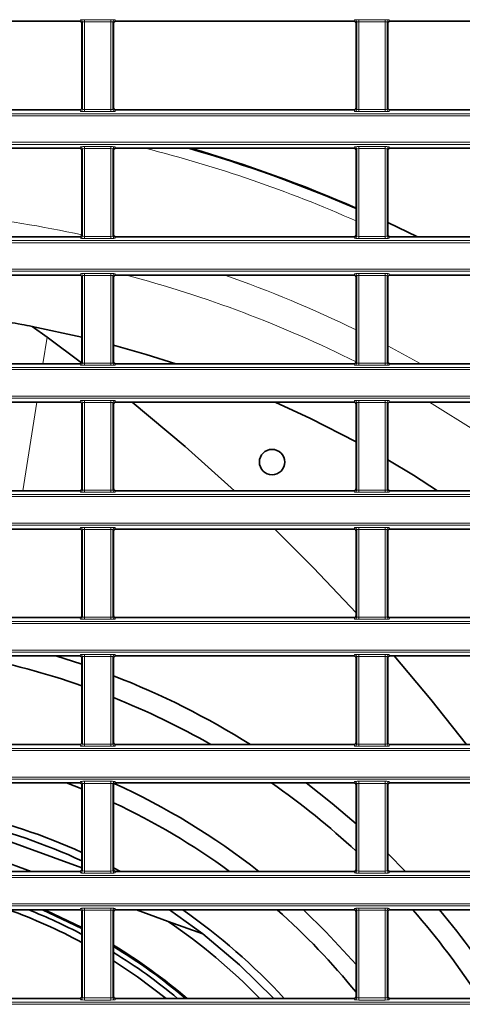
# Model space of a CAD drawing. Header units: millimetres. Extents: x 0 to 1118, y 0 to 864.
# Tile 321 of 339: x 1022 to 1033, y 486 to 510. Entities that reach past the tile are written whole.
import ezdxf

# ---------------------------------------------------------------- set-up
doc = ezdxf.new("R2010")
doc.units = ezdxf.units.MM

msp = doc.modelspace()

# ---------------------------------------------------------------- linework, layer by layer
at = {"color": 7, "linetype": 'Continuous', "lineweight": 35}
for p, q in [((1017.8293, 510.2793), (1023.258, 510.2793)), ((1024.1376, 510.2793), (1030.008, 510.2793)), ((1030.8876, 510.2793), (1036.758, 510.2793)), ((1023.3079, 510.2293), (1023.3079, 508.1486)), ((1024.0876, 508.1486), (1024.0876, 510.2293)), ((1030.0579, 510.2293), (1030.0579, 508.1486)), ((1030.8376, 508.1486), (1030.8376, 510.2293)), ((1017.3876, 508.0986), (1023.258, 508.0986)), ((1024.1376, 508.0986), (1030.008, 508.0986)), ((1030.8876, 508.0986), (1036.758, 508.0986)), ((1017.3876, 507.1543), (1023.258, 507.1543)), ((1023.3079, 507.1043), (1023.3079, 505.0236)), ((1024.0876, 505.0236), (1024.0876, 507.1043)), ((1024.1376, 507.1543), (1030.008, 507.1543)), ((1030.0579, 507.1043), (1030.0579, 505.0236)), ((1030.8376, 505.0236), (1030.8376, 507.1043)), ((1030.8876, 507.1543), (1036.758, 507.1543)), ((1031.5696, 504.9736), (1030.8376, 505.3285)), ((1017.3876, 504.9736), (1023.258, 504.9736)), ((1024.1376, 504.9736), (1030.008, 504.9736)), ((1030.8876, 504.9736), (1036.758, 504.9736)), ((1017.3876, 504.0293), (1023.258, 504.0293)), ((1023.3079, 503.9793), (1023.3079, 501.8986)), ((1024.0876, 501.8986), (1024.0876, 503.9793)), ((1024.1376, 504.0293), (1030.008, 504.0293)), ((1030.0579, 503.9793), (1030.0579, 501.8986)), ((1030.8376, 501.8986), (1030.8376, 503.9793)), ((1030.8876, 504.0293), (1036.758, 504.0293)), ((1022.0819, 502.7679), (1022.4505, 502.5036)), ((1023.3079, 502.5058), (1022.0819, 502.7679)), ((1023.3014, 501.8739), (1022.4505, 502.5036)), ((1017.3876, 501.8486), (1023.258, 501.8486)), ((1024.1376, 501.8486), (1030.008, 501.8486)), ((1030.8876, 501.8486), (1036.758, 501.8486)), ((1017.3876, 500.9043), (1023.258, 500.9043)), ((1023.3079, 500.8543), (1023.3079, 498.7736)), ((1024.0876, 498.7736), (1024.0876, 500.8543)), ((1024.1376, 500.9043), (1030.008, 500.9043)), ((1030.0579, 500.8543), (1030.0579, 498.7736)), ((1030.8376, 498.7736), (1030.8376, 500.8543)), ((1030.8876, 500.9043), (1036.758, 500.9043)), ((1017.3876, 498.7236), (1023.258, 498.7236)), ((1024.1376, 498.7236), (1030.008, 498.7236)), ((1030.8876, 498.7236), (1036.758, 498.7236)), ((1017.3876, 497.7793), (1023.258, 497.7793)), ((1023.3079, 497.7293), (1023.3079, 495.6486)), ((1024.0876, 495.6486), (1024.0876, 497.7293)), ((1024.1376, 497.7793), (1030.008, 497.7793)), ((1030.0579, 497.7293), (1030.0579, 495.6486)), ((1030.8376, 495.6486), (1030.8376, 497.7293)), ((1030.8876, 497.7793), (1036.758, 497.7793)), ((1017.3876, 495.5986), (1023.258, 495.5986)), ((1024.1376, 495.5986), (1030.008, 495.5986)), ((1030.8876, 495.5986), (1036.758, 495.5986)), ((1017.3876, 494.6543), (1023.258, 494.6543)), ((1023.3079, 494.4493), (1022.6701, 494.6543)), ((1023.3079, 494.6043), (1023.3079, 492.5236)), ((1024.0876, 492.5236), (1024.0876, 494.6043)), ((1024.1376, 494.6543), (1030.008, 494.6543)), ((1030.0579, 494.6043), (1030.0579, 492.5236)), ((1030.8376, 492.5236), (1030.8376, 494.6043)), ((1030.8876, 494.6543), (1036.758, 494.6543)), ((1017.3876, 492.4736), (1023.258, 492.4736)), ((1024.1376, 492.4736), (1030.008, 492.4736)), ((1030.8876, 492.4736), (1036.758, 492.4736)), ((1017.3876, 491.5293), (1023.258, 491.5293)), ((1022.9332, 491.5293), (1023.3079, 491.382)), ((1023.3079, 491.4793), (1023.3079, 489.3986)), ((1024.0876, 489.3986), (1024.0876, 491.4793)), ((1024.1376, 491.5293), (1030.008, 491.5293)), ((1030.0579, 491.4793), (1030.0579, 489.3986)), ((1030.8376, 489.3986), (1030.8376, 491.4793)), ((1030.8876, 491.5293), (1036.758, 491.5293)), ((1018.3966, 490.6813), (1022.0582, 489.3486)), ((1019.7683, 490.7226), (1023.3079, 489.4343)), ((1019.3315, 490.341), (1022.0582, 489.3486)), ((1031.2719, 489.3486), (1030.8376, 489.7919)), ((1024.2576, 489.3486), (1024.0876, 489.4386)), ((1017.3876, 489.3486), (1023.258, 489.3486)), ((1024.1376, 489.3486), (1030.008, 489.3486)), ((1030.8876, 489.3486), (1036.758, 489.3486)), ((1017.3876, 488.4043), (1023.258, 488.4043)), ((1022.7575, 488.2413), (1022.7573, 488.241)), ((1023.3079, 488.3543), (1023.3079, 486.2736)), ((1024.0876, 486.2736), (1024.0876, 488.3543)), ((1024.1376, 488.4043), (1030.008, 488.4043)), ((1024.6526, 488.4043), (1025.4347, 488.1196)), ((1026.2816, 487.8114), (1025.4606, 488.4043)), ((1030.0579, 488.3543), (1030.0579, 486.2736)), ((1030.8376, 486.2736), (1030.8376, 488.3543)), ((1030.8876, 488.4043), (1036.758, 488.4043)), ((1025.4347, 488.1196), (1026.2816, 487.8114)), ((1017.3876, 486.2236), (1023.258, 486.2236)), ((1024.1376, 486.2236), (1030.008, 486.2236)), ((1030.8876, 486.2236), (1036.758, 486.2236))]:
    msp.add_line(p, q, dxfattribs=at)
at = {"color": 7, "linetype": 'Continuous', "lineweight": 18}
for p, q in [((1023.258, 510.2793), (1023.2719, 510.3142)), ((1023.3219, 510.2642), (1023.3079, 510.2293)), ((1023.3219, 508.1136), (1023.3219, 510.2642)), ((1023.3719, 510.3185), (1024.0237, 510.3185)), ((1023.3719, 510.3185), (1023.3719, 510.2685)), ((1024.0237, 510.2685), (1023.3719, 510.2685)), ((1023.3719, 510.2685), (1023.3719, 508.1093)), ((1024.0237, 510.3185), (1024.0237, 510.2685)), ((1024.0237, 508.1093), (1024.0237, 510.2685)), ((1024.0736, 510.2642), (1024.0736, 508.1136)), ((1024.0876, 510.2293), (1024.0736, 510.2642)), ((1024.1236, 510.3142), (1024.1376, 510.2793)), ((1030.008, 510.2793), (1030.0219, 510.3142)), ((1030.0719, 510.2642), (1030.0579, 510.2293)), ((1030.0719, 508.1136), (1030.0719, 510.2642)), ((1030.1219, 510.3185), (1030.7737, 510.3185)), ((1030.1219, 510.3185), (1030.1219, 510.2685)), ((1030.7737, 510.2685), (1030.1219, 510.2685)), ((1030.1219, 510.2685), (1030.1219, 508.1093)), ((1030.7737, 510.3185), (1030.7737, 510.2685)), ((1030.7737, 508.1093), (1030.7737, 510.2685)), ((1030.8236, 510.2642), (1030.8236, 508.1136)), ((1030.8376, 510.2293), (1030.8236, 510.2642)), ((1030.8736, 510.3142), (1030.8876, 510.2793)), ((1023.2719, 508.0637), (1023.258, 508.0986)), ((1023.3079, 508.1486), (1023.3219, 508.1136)), ((1023.3719, 508.1093), (1024.0237, 508.1093)), ((1023.3719, 508.1093), (1023.3719, 508.0594)), ((1024.0237, 508.1093), (1024.0237, 508.0594)), ((1024.0736, 508.1136), (1024.0876, 508.1486)), ((1024.1376, 508.0986), (1024.1236, 508.0637)), ((1030.0219, 508.0637), (1030.008, 508.0986)), ((1030.0579, 508.1486), (1030.0719, 508.1136)), ((1030.1219, 508.1093), (1030.7737, 508.1093)), ((1030.1219, 508.1093), (1030.1219, 508.0594)), ((1030.7737, 508.1093), (1030.7737, 508.0594)), ((1030.8236, 508.1136), (1030.8376, 508.1486)), ((1030.8876, 508.0986), (1030.8736, 508.0637)), ((946.9427, 508.0035), (1086.9529, 508.0035)), ((1086.9529, 507.9536), (946.9427, 507.9536)), ((1024.0237, 508.0594), (1023.3719, 508.0594)), ((1030.7737, 508.0594), (1030.1219, 508.0594)), ((946.9427, 507.2993), (1086.9529, 507.2993)), ((1086.9529, 507.2493), (946.9427, 507.2493)), ((1023.258, 507.1543), (1023.2719, 507.1892)), ((1023.3219, 507.1392), (1023.3079, 507.1043)), ((1023.3219, 504.9886), (1023.3219, 507.1392)), ((1023.3719, 507.1935), (1024.0237, 507.1935)), ((1023.3719, 507.1935), (1023.3719, 507.1435)), ((1024.0237, 507.1435), (1023.3719, 507.1435)), ((1023.3719, 507.1435), (1023.3719, 504.9843)), ((1024.0237, 507.1935), (1024.0237, 507.1435)), ((1024.0237, 504.9843), (1024.0237, 507.1435)), ((1024.0736, 507.1392), (1024.0736, 504.9886)), ((1024.0876, 507.1043), (1024.0736, 507.1392)), ((1024.1236, 507.1892), (1024.1376, 507.1543)), ((1030.008, 507.1543), (1030.0219, 507.1892)), ((1030.0719, 507.1392), (1030.0579, 507.1043)), ((1030.0719, 504.9886), (1030.0719, 507.1392)), ((1030.1219, 507.1935), (1030.7737, 507.1935)), ((1030.1219, 507.1935), (1030.1219, 507.1435)), ((1030.7737, 507.1435), (1030.1219, 507.1435)), ((1030.1219, 507.1435), (1030.1219, 504.9843)), ((1030.7737, 507.1935), (1030.7737, 507.1435)), ((1030.7737, 504.9843), (1030.7737, 507.1435)), ((1030.8236, 507.1392), (1030.8236, 504.9886)), ((1030.8376, 507.1043), (1030.8236, 507.1392)), ((1030.8736, 507.1892), (1030.8876, 507.1543)), ((1023.2719, 504.9387), (1023.258, 504.9736)), ((1023.3079, 505.0236), (1023.3219, 504.9886)), ((1023.3719, 504.9843), (1023.3719, 504.9344)), ((1023.3719, 504.9843), (1024.0237, 504.9843)), ((1024.0237, 504.9344), (1023.3719, 504.9344)), ((1024.0237, 504.9843), (1024.0237, 504.9344)), ((1024.0736, 504.9886), (1024.0876, 505.0236)), ((1024.1376, 504.9736), (1024.1236, 504.9387)), ((1030.0219, 504.9387), (1030.008, 504.9736)), ((1030.0579, 505.0236), (1030.0719, 504.9886)), ((1030.1219, 504.9843), (1030.7737, 504.9843)), ((1030.1219, 504.9843), (1030.1219, 504.9344)), ((1030.7737, 504.9344), (1030.1219, 504.9344)), ((1030.7737, 504.9843), (1030.7737, 504.9344)), ((1030.8236, 504.9886), (1030.8376, 505.0236)), ((1030.8412, 505.005), (1030.9073, 504.9736)), ((1030.8876, 504.9736), (1030.8736, 504.9387)), ((946.9427, 504.8785), (1086.9529, 504.8785)), ((1086.9529, 504.8286), (946.9427, 504.8286)), ((946.9427, 504.1743), (1086.9529, 504.1743)), ((1086.9529, 504.1243), (946.9427, 504.1243)), ((1023.258, 504.0293), (1023.2719, 504.0642)), ((1023.3219, 504.0142), (1023.3079, 503.9793)), ((1023.3219, 501.8636), (1023.3219, 504.0142)), ((1023.3719, 504.0685), (1024.0237, 504.0685)), ((1023.3719, 504.0685), (1023.3719, 504.0185)), ((1024.0237, 504.0185), (1023.3719, 504.0185)), ((1023.3719, 504.0185), (1023.3719, 501.8593)), ((1024.0237, 504.0685), (1024.0237, 504.0185)), ((1024.0237, 501.8593), (1024.0237, 504.0185)), ((1024.0736, 504.0142), (1024.0736, 501.8636)), ((1024.0876, 503.9793), (1024.0736, 504.0142)), ((1024.1236, 504.0642), (1024.1376, 504.0293)), ((1030.008, 504.0293), (1030.0219, 504.0642)), ((1030.0719, 504.0142), (1030.0579, 503.9793)), ((1030.0719, 501.8636), (1030.0719, 504.0142)), ((1030.1219, 504.0685), (1030.7737, 504.0685)), ((1030.1219, 504.0685), (1030.1219, 504.0185)), ((1030.7737, 504.0185), (1030.1219, 504.0185)), ((1030.1219, 504.0185), (1030.1219, 501.8593)), ((1030.7737, 504.0685), (1030.7737, 504.0185)), ((1030.7737, 501.8593), (1030.7737, 504.0185)), ((1030.8236, 504.0142), (1030.8236, 501.8636)), ((1030.8376, 503.9793), (1030.8236, 504.0142)), ((1030.8736, 504.0642), (1030.8876, 504.0293)), ((1022.4505, 502.5036), (1022.3467, 501.8486)), ((1030.8376, 502.2887), (1031.6479, 501.8486)), ((1023.2719, 501.8137), (1023.258, 501.8486)), ((1023.3079, 501.8986), (1023.3219, 501.8636)), ((1023.3719, 501.8593), (1024.0237, 501.8593)), ((1023.3719, 501.8593), (1023.3719, 501.8094)), ((1024.0237, 501.8094), (1023.3719, 501.8094)), ((1024.0237, 501.8593), (1024.0237, 501.8094)), ((1024.0736, 501.8636), (1024.0876, 501.8986)), ((1024.1376, 501.8486), (1024.1236, 501.8137)), ((1030.0219, 501.8137), (1030.008, 501.8486)), ((1030.0579, 501.8986), (1030.0719, 501.8636)), ((1030.1219, 501.8593), (1030.7737, 501.8593)), ((1030.1219, 501.8593), (1030.1219, 501.8094)), ((1030.7737, 501.8094), (1030.1219, 501.8094)), ((1030.7737, 501.8593), (1030.7737, 501.8094)), ((1030.8236, 501.8636), (1030.8376, 501.8986)), ((1030.8876, 501.8486), (1030.8736, 501.8137)), ((946.9427, 501.7535), (1086.9529, 501.7535)), ((1086.9529, 501.7036), (946.9427, 501.7036)), ((946.9427, 501.0493), (1086.9529, 501.0493)), ((1086.9529, 500.9993), (946.9427, 500.9993)), ((1022.1972, 500.9043), (1021.8518, 498.7236)), ((1023.258, 500.9043), (1023.2719, 500.9392)), ((1023.3219, 500.8892), (1023.3079, 500.8543)), ((1023.3219, 498.7386), (1023.3219, 500.8892)), ((1023.3719, 500.9435), (1024.0237, 500.9435)), ((1023.3719, 500.9435), (1023.3719, 500.8935)), ((1024.0237, 500.8935), (1023.3719, 500.8935)), ((1023.3719, 500.8935), (1023.3719, 498.7343)), ((1024.0237, 500.9435), (1024.0237, 500.8935)), ((1024.0237, 498.7343), (1024.0237, 500.8935)), ((1024.0736, 500.8892), (1024.0736, 498.7386)), ((1024.0876, 500.8543), (1024.0736, 500.8892)), ((1024.1236, 500.9392), (1024.1376, 500.9043)), ((1030.008, 500.9043), (1030.0219, 500.9392)), ((1030.0719, 500.8892), (1030.0579, 500.8543)), ((1030.0719, 498.7386), (1030.0719, 500.8892)), ((1030.1219, 500.9435), (1030.7737, 500.9435)), ((1030.1219, 500.9435), (1030.1219, 500.8935)), ((1030.7737, 500.8935), (1030.1219, 500.8935)), ((1030.1219, 500.8935), (1030.1219, 498.7343)), ((1030.7737, 500.9435), (1030.7737, 500.8935)), ((1030.7737, 498.7343), (1030.7737, 500.8935)), ((1030.8236, 500.8892), (1030.8236, 498.7386)), ((1030.8376, 500.8543), (1030.8236, 500.8892)), ((1030.8736, 500.9392), (1030.8876, 500.9043)), ((946.9427, 498.6285), (1086.9529, 498.6285)), ((1023.2719, 498.6887), (1023.258, 498.7236)), ((1023.3079, 498.7736), (1023.3219, 498.7386)), ((1023.3719, 498.7343), (1024.0237, 498.7343)), ((1023.3719, 498.7343), (1023.3719, 498.6844)), ((1024.0237, 498.6844), (1023.3719, 498.6844)), ((1024.0237, 498.7343), (1024.0237, 498.6844)), ((1024.0736, 498.7386), (1024.0876, 498.7736)), ((1024.1376, 498.7236), (1024.1236, 498.6887)), ((1030.0219, 498.6887), (1030.008, 498.7236)), ((1030.0579, 498.7736), (1030.0719, 498.7386)), ((1030.1219, 498.7343), (1030.7737, 498.7343)), ((1030.1219, 498.7343), (1030.1219, 498.6844)), ((1030.7737, 498.6844), (1030.1219, 498.6844)), ((1030.7737, 498.7343), (1030.7737, 498.6844)), ((1030.8236, 498.7386), (1030.8376, 498.7736)), ((1030.8876, 498.7236), (1030.8736, 498.6887)), ((1086.9529, 498.5786), (946.9427, 498.5786)), ((946.9427, 497.9243), (1086.9529, 497.9243)), ((1086.9529, 497.8743), (946.9427, 497.8743)), ((1023.258, 497.7793), (1023.2719, 497.8142)), ((1023.3219, 497.7642), (1023.3079, 497.7293)), ((1023.3219, 495.6136), (1023.3219, 497.7642)), ((1023.3719, 497.8185), (1024.0237, 497.8185)), ((1023.3719, 497.8185), (1023.3719, 497.7685)), ((1024.0237, 497.7685), (1023.3719, 497.7685)), ((1023.3719, 497.7685), (1023.3719, 495.6093)), ((1024.0237, 497.8185), (1024.0237, 497.7685)), ((1024.0237, 495.6093), (1024.0237, 497.7685)), ((1024.0736, 497.7642), (1024.0736, 495.6136)), ((1024.0876, 497.7293), (1024.0736, 497.7642)), ((1024.1236, 497.8142), (1024.1376, 497.7793)), ((1030.008, 497.7793), (1030.0219, 497.8142)), ((1030.0719, 497.7642), (1030.0579, 497.7293)), ((1030.0719, 495.6136), (1030.0719, 497.7642)), ((1030.1219, 497.8185), (1030.7737, 497.8185)), ((1030.1219, 497.8185), (1030.1219, 497.7685)), ((1030.7737, 497.7685), (1030.1219, 497.7685)), ((1030.1219, 497.7685), (1030.1219, 495.6093)), ((1030.7737, 497.8185), (1030.7737, 497.7685)), ((1030.7737, 495.6093), (1030.7737, 497.7685)), ((1030.8236, 497.7642), (1030.8236, 495.6136)), ((1030.8376, 497.7293), (1030.8236, 497.7642)), ((1030.8736, 497.8142), (1030.8876, 497.7793)), ((946.9427, 495.5035), (1086.9529, 495.5035)), ((1023.2719, 495.5637), (1023.258, 495.5986)), ((1023.3079, 495.6486), (1023.3219, 495.6136)), ((1023.3719, 495.6093), (1024.0237, 495.6093)), ((1023.3719, 495.6093), (1023.3719, 495.5594)), ((1024.0237, 495.5594), (1023.3719, 495.5594)), ((1024.0237, 495.6093), (1024.0237, 495.5594)), ((1024.0736, 495.6136), (1024.0876, 495.6486)), ((1024.1376, 495.5986), (1024.1236, 495.5637)), ((1030.0219, 495.5637), (1030.008, 495.5986)), ((1030.0579, 495.6486), (1030.0719, 495.6136)), ((1030.1219, 495.6093), (1030.1219, 495.5594)), ((1030.1219, 495.6093), (1030.7737, 495.6093)), ((1030.7737, 495.5594), (1030.1219, 495.5594)), ((1030.7737, 495.6093), (1030.7737, 495.5594)), ((1030.8236, 495.6136), (1030.8376, 495.6486)), ((1030.8876, 495.5986), (1030.8736, 495.5637)), ((1086.9529, 495.4536), (946.9427, 495.4536)), ((946.9427, 494.7993), (1086.9529, 494.7993)), ((1086.9529, 494.7493), (946.9427, 494.7493)), ((1023.258, 494.6543), (1023.2719, 494.6892)), ((1023.3219, 494.6392), (1023.3079, 494.6043)), ((1023.3219, 492.4886), (1023.3219, 494.6392)), ((1023.3719, 494.6935), (1024.0237, 494.6935)), ((1023.3719, 494.6935), (1023.3719, 494.6435)), ((1024.0237, 494.6435), (1023.3719, 494.6435)), ((1023.3719, 494.6435), (1023.3719, 492.4843)), ((1024.0237, 494.6935), (1024.0237, 494.6435)), ((1024.0237, 492.4843), (1024.0237, 494.6435)), ((1024.0736, 494.6392), (1024.0736, 492.4886)), ((1024.0876, 494.6043), (1024.0736, 494.6392)), ((1024.1236, 494.6892), (1024.1376, 494.6543)), ((1030.008, 494.6543), (1030.0219, 494.6892)), ((1030.0719, 494.6392), (1030.0579, 494.6043)), ((1030.0719, 492.4886), (1030.0719, 494.6392)), ((1030.1219, 494.6935), (1030.7737, 494.6935)), ((1030.1219, 494.6935), (1030.1219, 494.6435)), ((1030.7737, 494.6435), (1030.1219, 494.6435)), ((1030.1219, 494.6435), (1030.1219, 492.4843)), ((1030.7737, 494.6935), (1030.7737, 494.6435)), ((1030.7737, 492.4843), (1030.7737, 494.6435)), ((1030.8236, 494.6392), (1030.8236, 492.4886)), ((1030.8376, 494.6043), (1030.8236, 494.6392)), ((1030.8736, 494.6892), (1030.8876, 494.6543)), ((946.9427, 492.3785), (1086.9529, 492.3785)), ((1086.9529, 492.3286), (946.9427, 492.3286)), ((1023.2719, 492.4387), (1023.258, 492.4736)), ((1023.3079, 492.5236), (1023.3219, 492.4886)), ((1023.3719, 492.4843), (1023.3719, 492.4344)), ((1023.3719, 492.4843), (1024.0237, 492.4843)), ((1024.0237, 492.4344), (1023.3719, 492.4344)), ((1024.0237, 492.4843), (1024.0237, 492.4344)), ((1024.0736, 492.4886), (1024.0876, 492.5236)), ((1024.1376, 492.4736), (1024.1236, 492.4387)), ((1030.0219, 492.4387), (1030.008, 492.4736)), ((1030.0579, 492.5236), (1030.0719, 492.4886)), ((1030.1219, 492.4843), (1030.1219, 492.4344)), ((1030.1219, 492.4843), (1030.7737, 492.4843)), ((1030.7737, 492.4344), (1030.1219, 492.4344)), ((1030.7737, 492.4843), (1030.7737, 492.4344)), ((1030.8236, 492.4886), (1030.8376, 492.5236)), ((1030.8876, 492.4736), (1030.8736, 492.4387)), ((946.9427, 491.6743), (1086.9529, 491.6743)), ((1086.9529, 491.6243), (946.9427, 491.6243)), ((1023.258, 491.5293), (1023.2719, 491.5642)), ((1023.3219, 491.5142), (1023.3079, 491.4793)), ((1023.3219, 489.3636), (1023.3219, 491.5142)), ((1023.3719, 491.5685), (1024.0237, 491.5685)), ((1023.3719, 491.5685), (1023.3719, 491.5185)), ((1024.0237, 491.5185), (1023.3719, 491.5185)), ((1023.3719, 491.5185), (1023.3719, 489.3593)), ((1024.0237, 491.5685), (1024.0237, 491.5185)), ((1024.0237, 489.3593), (1024.0237, 491.5185)), ((1024.0736, 491.5142), (1024.0736, 489.3636)), ((1024.0876, 491.4793), (1024.0736, 491.5142)), ((1024.1236, 491.5642), (1024.1376, 491.5293)), ((1030.008, 491.5293), (1030.0219, 491.5642)), ((1030.0719, 491.5142), (1030.0579, 491.4793)), ((1030.0719, 489.3636), (1030.0719, 491.5142)), ((1030.1219, 491.5685), (1030.7737, 491.5685)), ((1030.1219, 491.5685), (1030.1219, 491.5185)), ((1030.7737, 491.5185), (1030.1219, 491.5185)), ((1030.1219, 491.5185), (1030.1219, 489.3593)), ((1030.7737, 491.5685), (1030.7737, 491.5185)), ((1030.7737, 489.3593), (1030.7737, 491.5185)), ((1030.8236, 491.5142), (1030.8236, 489.3636)), ((1030.8376, 491.4793), (1030.8236, 491.5142)), ((1030.8736, 491.5642), (1030.8876, 491.5293)), ((946.9427, 489.2535), (1086.9529, 489.2535)), ((1086.9529, 489.2036), (946.9427, 489.2036)), ((1023.2719, 489.3137), (1023.258, 489.3486)), ((1023.3079, 489.3986), (1023.3219, 489.3636)), ((1023.3719, 489.3593), (1023.3719, 489.3094)), ((1023.3719, 489.3593), (1024.0237, 489.3593)), ((1024.0237, 489.3094), (1023.3719, 489.3094)), ((1024.0237, 489.3593), (1024.0237, 489.3094)), ((1024.0736, 489.3636), (1024.0876, 489.3986)), ((1024.1376, 489.3486), (1024.1236, 489.3137)), ((1030.0219, 489.3137), (1030.008, 489.3486)), ((1030.0579, 489.3986), (1030.0719, 489.3636)), ((1030.1219, 489.3593), (1030.1219, 489.3094)), ((1030.1219, 489.3593), (1030.7737, 489.3593)), ((1030.7737, 489.3094), (1030.1219, 489.3094)), ((1030.7737, 489.3593), (1030.7737, 489.3094)), ((1030.8236, 489.3636), (1030.8376, 489.3986)), ((1030.8876, 489.3486), (1030.8736, 489.3137)), ((946.9427, 488.5493), (1086.9529, 488.5493)), ((1086.9529, 488.4993), (946.9427, 488.4993)), ((1023.258, 488.4043), (1023.2719, 488.4392)), ((1023.3719, 488.4435), (1024.0237, 488.4435)), ((1023.3719, 488.4435), (1023.3719, 488.3935)), ((1024.0237, 488.4435), (1024.0237, 488.3935)), ((1024.1236, 488.4392), (1024.1376, 488.4043)), ((1030.008, 488.4043), (1030.0219, 488.4392)), ((1030.1219, 488.4435), (1030.7737, 488.4435)), ((1030.1219, 488.4435), (1030.1219, 488.3935)), ((1030.7737, 488.4435), (1030.7737, 488.3935)), ((1030.8736, 488.4392), (1030.8876, 488.4043)), ((1023.3219, 488.3892), (1023.3079, 488.3543)), ((1023.3219, 486.2386), (1023.3219, 488.3892)), ((1024.0237, 488.3935), (1023.3719, 488.3935)), ((1023.3719, 488.3935), (1023.3719, 486.2343)), ((1024.0237, 486.2343), (1024.0237, 488.3935)), ((1024.0736, 488.3892), (1024.0736, 486.2386)), ((1024.0876, 488.3543), (1024.0736, 488.3892)), ((1030.0719, 488.3892), (1030.0579, 488.3543)), ((1030.0719, 486.2386), (1030.0719, 488.3892)), ((1030.7737, 488.3935), (1030.1219, 488.3935)), ((1030.1219, 488.3935), (1030.1219, 486.2343)), ((1030.7737, 486.2343), (1030.7737, 488.3935)), ((1030.8236, 488.3892), (1030.8236, 486.2386)), ((1030.8376, 488.3543), (1030.8236, 488.3892)), ((1023.3079, 486.2736), (1023.3219, 486.2386)), ((1024.0736, 486.2386), (1024.0876, 486.2736)), ((1030.0579, 486.2736), (1030.0719, 486.2386)), ((1030.8236, 486.2386), (1030.8376, 486.2736)), ((946.9427, 486.1285), (1086.9529, 486.1285)), ((1086.9529, 486.0786), (946.9427, 486.0786)), ((1023.2719, 486.1887), (1023.258, 486.2236)), ((1023.3719, 486.2343), (1024.0237, 486.2343)), ((1023.3719, 486.2343), (1023.3719, 486.1844)), ((1024.0237, 486.1844), (1023.3719, 486.1844)), ((1024.0237, 486.2343), (1024.0237, 486.1844)), ((1024.1376, 486.2236), (1024.1236, 486.1887)), ((1030.0219, 486.1887), (1030.008, 486.2236)), ((1030.1219, 486.2343), (1030.7737, 486.2343)), ((1030.1219, 486.2343), (1030.1219, 486.1844)), ((1030.7737, 486.1844), (1030.1219, 486.1844)), ((1030.7737, 486.2343), (1030.7737, 486.1844)), ((1030.8876, 486.2236), (1030.8736, 486.1887))]:
    msp.add_line(p, q, dxfattribs=at)
at = {"color": 7, "linetype": 'Continuous', "lineweight": 35, "flags": 128}
for points in [[(1025.6189, 501.8486), (1024.8936, 502.0785), (1024.0876, 502.3084)], [(1027.0656, 498.7236), (1025.8542, 499.8071), (1024.5418, 500.9043)], [(1030.0579, 499.9252), (1028.9365, 500.5006), (1028.0646, 500.9043)], [(1032.065, 498.7236), (1031.4718, 499.1032), (1030.8376, 499.4858)], [(1030.0579, 495.7132), (1029.011, 496.8253), (1028.0598, 497.7793)], [(1032.7736, 492.4736), (1031.8972, 493.5809), (1030.9975, 494.6543)], [(1030.0579, 490.5225), (1029.4693, 491.0247), (1028.8273, 491.5293)], [(1022.33, 488.4043), (1022.3373, 488.4011), (1023.3079, 487.942)], [(1023.3079, 487.9702), (1022.4295, 488.3887), (1022.3935, 488.4043)], [(1028.7642, 488.4043), (1029.316, 487.8654), (1030.0579, 487.0583)], [(1026.2816, 487.8114), (1027.1889, 487.0511), (1028.0337, 486.2236)], [(1024.0876, 487.1478), (1024.6739, 486.7588), (1025.3851, 486.2236)]]:
    msp.add_lwpolyline(points, dxfattribs=at)
at = {"color": 7, "linetype": 'Continuous', "lineweight": 18, "flags": 128}
msp.add_lwpolyline([(1031.8648, 500.9043), (1033.0188, 500.1831), (1034.3565, 499.2486)], dxfattribs=at)
at = {"color": 7, "linetype": 'Continuous', "lineweight": 35}
msp.add_circle((1027.9887, 499.4287), 0.3125, dxfattribs=at)
at = {"color": 7, "linetype": 'Continuous', "lineweight": 18}
for centre, radius, start, end in [((1023.2719, 510.2642), 0.05, 0.07399, 89.97184), ((1024.1237, 510.2642), 0.05, 90.02816, 179.92601), ((1030.0219, 510.2642), 0.05, 0.07399, 89.97184), ((1030.8737, 510.2642), 0.05, 90.02816, 179.92601), ((1023.2719, 508.1137), 0.05, 270.02816, 359.92601), ((1024.1237, 508.1137), 0.05, 180.07399, 269.97184), ((1030.0219, 508.1137), 0.05, 270.02816, 359.92601), ((1030.8737, 508.1137), 0.05, 180.07399, 269.97184), ((1023.2719, 507.1392), 0.05, 0.07399, 89.97184), ((1024.1237, 507.1392), 0.05, 90.02816, 179.92601), ((1016.9478, 475.7514), 32.3852, 66.12017, 75.8519), ((1030.0219, 507.1392), 0.05, 0.07399, 89.97184), ((1030.8737, 507.1392), 0.05, 90.02816, 179.92601), ((1016.9478, 475.7514), 29.9525, 77.74054, 89.25427), ((1023.2719, 504.9887), 0.05, 270.02816, 359.92601), ((1024.1237, 504.9887), 0.05, 180.07399, 269.97184), ((1030.0219, 504.9887), 0.05, 270.02816, 359.92601), ((1030.8737, 504.9887), 0.05, 180.07399, 269.97184), ((1023.2719, 504.0142), 0.05, 0.07399, 89.97184), ((1024.1237, 504.0142), 0.05, 90.02816, 179.92601), ((1016.9478, 475.7514), 29.2435, 63.36569, 75.235), ((1016.9478, 475.7514), 29.9525, 64.04291, 70.74993), ((1030.0219, 504.0142), 0.05, 0.07399, 89.97184), ((1030.8737, 504.0142), 0.05, 90.02816, 179.92601), ((1023.2719, 501.8637), 0.05, 270.02816, 359.92601), ((1024.1237, 501.8637), 0.05, 180.07399, 269.97184), ((1030.0219, 501.8637), 0.05, 270.02816, 359.92601), ((1030.8737, 501.8637), 0.05, 180.07399, 269.97184), ((1023.2719, 500.8892), 0.05, 0.07399, 89.97184), ((1024.1237, 500.8892), 0.05, 90.02816, 179.92601), ((1030.0219, 500.8892), 0.05, 0.07399, 89.97184), ((1030.8737, 500.8892), 0.05, 90.02816, 179.92601), ((1023.2719, 498.7387), 0.05, 270.02816, 359.92601), ((1024.1237, 498.7387), 0.05, 180.07399, 269.97184), ((1030.0219, 498.7387), 0.05, 270.02816, 359.92601), ((1030.8737, 498.7387), 0.05, 180.07399, 269.97184), ((1023.2719, 497.7642), 0.05, 0.07399, 89.97184), ((1024.1237, 497.7642), 0.05, 90.02816, 179.92601), ((1030.0219, 497.7642), 0.05, 0.07399, 89.97184), ((1030.8737, 497.7642), 0.05, 90.02816, 179.92601), ((1023.2719, 495.6137), 0.05, 270.02816, 359.92601), ((1024.1237, 495.6137), 0.05, 180.07399, 269.97184), ((1030.0219, 495.6137), 0.05, 270.02816, 359.92601), ((1030.8737, 495.6137), 0.05, 180.07399, 269.97184), ((1023.2719, 494.6392), 0.05, 0.07399, 89.97184), ((1024.1237, 494.6392), 0.05, 90.02816, 179.92601), ((1030.0219, 494.6392), 0.05, 0.07399, 89.97184), ((1030.8737, 494.6392), 0.05, 90.02816, 179.92601), ((1023.2719, 492.4887), 0.05, 270.02816, 359.92601), ((1024.1237, 492.4887), 0.05, 180.07399, 269.97184), ((1030.0219, 492.4887), 0.05, 270.02816, 359.92601), ((1030.8737, 492.4887), 0.05, 180.07399, 269.97184), ((1023.2719, 491.5142), 0.05, 0.07399, 89.97184), ((1024.1237, 491.5142), 0.05, 90.02816, 179.92601), ((1030.0219, 491.5142), 0.05, 0.07399, 89.97184), ((1030.8737, 491.5142), 0.05, 90.02816, 179.92601), ((1023.2719, 489.3637), 0.05, 270.02816, 359.92601), ((1024.1237, 489.3637), 0.05, 180.07399, 269.97184), ((1030.0219, 489.3637), 0.05, 270.02816, 359.92601), ((1030.8737, 489.3637), 0.05, 180.07399, 269.97184), ((1023.2719, 488.3892), 0.05, 0.07399, 89.97184), ((1024.1237, 488.3892), 0.05, 90.02816, 179.92601), ((1030.0219, 488.3892), 0.05, 0.07399, 89.97184), ((1030.8737, 488.3892), 0.05, 90.02816, 179.92601), ((1023.2719, 486.2387), 0.05, 270.02816, 359.92601), ((1024.1237, 486.2387), 0.05, 180.07399, 269.97184), ((1030.0219, 486.2387), 0.05, 270.02816, 359.92601), ((1030.8737, 486.2387), 0.05, 180.07399, 269.97184)]:
    msp.add_arc(centre, radius, start, end, dxfattribs=at)
at = {"color": 7, "linetype": 'Continuous', "lineweight": 35}
for radius, start, end in [(32.6618, 66.33482, 74.0402), (32.6761, 66.34583, 73.95255), (19.25, 70.70706, 79.10235), (19.75, 57.85356, 68.807), (19.25, 60.30594, 68.22883), (17.3125, 51.7572, 65.58589), (19.25, 47.07445, 55.04765), (15.4375, 65.66982, 88.55298), (15.25, 65.3509, 87.73812), (16.875, 53.6834, 64.96945), (13.4482, 61.77488, 70.19597), (13.625, 62.17316, 68.22532), (15.4375, 42.71543, 55.04658), (16.875, 39.02252, 48.57295), (19.25, 32.95687, 41.09361), (19.75, 32.02135, 39.84037), (15, 44.27821, 55.54255), (13.775, 49.48433, 58.78048), (13.75, 49.60639, 58.71732), (13.625, 50.22814, 58.39739)]:
    msp.add_arc((1016.9478, 475.7514), radius, start, end, dxfattribs=at)
for centre, major_axis, start_param, end_param in [((1023.2579, 510.2292), (-0.0186, -0.0465), 1.9514996, 3.5215347), ((1024.1376, 510.2292), (-0.0186, 0.0465), 5.9032433, 7.4732784), ((1030.0079, 510.2292), (-0.0186, -0.0465), 1.9514996, 3.5215347), ((1030.8876, 510.2292), (-0.0186, 0.0465), 5.9032433, 7.4732784), ((1023.2579, 508.1486), (-0.0186, 0.0465), 2.7616506, 4.3316857), ((1024.1376, 508.1486), (-0.0186, -0.0465), 5.0930923, 6.6631273), ((1030.0079, 508.1486), (-0.0186, 0.0465), 2.7616506, 4.3316857), ((1030.8876, 508.1486), (-0.0186, -0.0465), 5.0930923, 6.6631273), ((1023.2579, 507.1042), (-0.0186, -0.0465), 1.9514996, 3.5215347), ((1024.1376, 507.1042), (-0.0186, 0.0465), 5.9032433, 7.4732784), ((1030.0079, 507.1042), (-0.0186, -0.0465), 1.9514996, 3.5215347), ((1030.8876, 507.1042), (-0.0186, 0.0465), 5.9032433, 7.4732784), ((1023.2579, 505.0236), (-0.0186, 0.0465), 2.7616506, 4.3316857), ((1024.1376, 505.0236), (-0.0186, -0.0465), 5.0930923, 6.6631273), ((1030.0079, 505.0236), (-0.0186, 0.0465), 2.7616506, 4.3316857), ((1030.8876, 505.0236), (-0.0186, -0.0465), 5.0930923, 6.6631273), ((1023.2579, 503.9792), (-0.0186, -0.0465), 1.9514996, 3.5215347), ((1024.1376, 503.9792), (-0.0186, 0.0465), 5.9032433, 7.4732784), ((1030.0079, 503.9792), (-0.0186, -0.0465), 1.9514996, 3.5215347), ((1030.8876, 503.9792), (-0.0186, 0.0465), 5.9032433, 7.4732784), ((1023.2579, 501.8986), (-0.0186, 0.0465), 2.7616506, 4.3316857), ((1024.1376, 501.8986), (-0.0186, -0.0465), 5.0930923, 6.6631273), ((1030.0079, 501.8986), (-0.0186, 0.0465), 2.7616506, 4.3316857), ((1030.8876, 501.8986), (-0.0186, -0.0465), 5.0930923, 6.6631273), ((1023.2579, 500.8542), (-0.0186, -0.0465), 1.9514996, 3.5215347), ((1024.1376, 500.8542), (-0.0186, 0.0465), 5.9032433, 7.4732784), ((1030.0079, 500.8542), (-0.0186, -0.0465), 1.9514996, 3.5215347), ((1030.8876, 500.8542), (-0.0186, 0.0465), 5.9032433, 7.4732784), ((1023.2579, 498.7736), (-0.0186, 0.0465), 2.7616506, 4.3316857), ((1024.1376, 498.7736), (-0.0186, -0.0465), 5.0930923, 6.6631273), ((1030.0079, 498.7736), (-0.0186, 0.0465), 2.7616506, 4.3316857), ((1030.8876, 498.7736), (-0.0186, -0.0465), 5.0930923, 6.6631273), ((1023.2579, 497.7292), (-0.0186, -0.0465), 1.9514996, 3.5215347), ((1024.1376, 497.7292), (-0.0186, 0.0465), 5.9032433, 7.4732784), ((1030.0079, 497.7292), (-0.0186, -0.0465), 1.9514996, 3.5215347), ((1030.8876, 497.7292), (-0.0186, 0.0465), 5.9032433, 7.4732784), ((1023.2579, 495.6486), (-0.0186, 0.0465), 2.7616506, 4.3316857), ((1024.1376, 495.6486), (-0.0186, -0.0465), 5.0930923, 6.6631273), ((1030.0079, 495.6486), (-0.0186, 0.0465), 2.7616506, 4.3316857), ((1030.8876, 495.6486), (-0.0186, -0.0465), 5.0930923, 6.6631273), ((1023.2579, 494.6042), (-0.0186, -0.0465), 1.9514996, 3.5215347), ((1024.1376, 494.6042), (-0.0186, 0.0465), 5.9032433, 7.4732784), ((1030.0079, 494.6042), (-0.0186, -0.0465), 1.9514996, 3.5215347), ((1030.8876, 494.6042), (-0.0186, 0.0465), 5.9032433, 7.4732784), ((1023.2579, 492.5236), (-0.0186, 0.0465), 2.7616506, 4.3316857), ((1024.1376, 492.5236), (-0.0186, -0.0465), 5.0930923, 6.6631273), ((1030.0079, 492.5236), (-0.0186, 0.0465), 2.7616506, 4.3316857), ((1030.8876, 492.5236), (-0.0186, -0.0465), 5.0930923, 6.6631273), ((1023.2579, 491.4792), (-0.0186, -0.0465), 1.9514996, 3.5215347), ((1024.1376, 491.4792), (-0.0186, 0.0465), 5.9032433, 7.4732784), ((1030.0079, 491.4792), (-0.0186, -0.0465), 1.9514996, 3.5215347), ((1030.8876, 491.4792), (-0.0186, 0.0465), 5.9032433, 7.4732784), ((1023.2579, 489.3986), (-0.0186, 0.0465), 2.7616506, 4.3316857), ((1024.1376, 489.3986), (-0.0186, -0.0465), 5.0930923, 6.6631273), ((1030.0079, 489.3986), (-0.0186, 0.0465), 2.7616506, 4.3316857), ((1030.8876, 489.3986), (-0.0186, -0.0465), 5.0930923, 6.6631273), ((1023.2579, 488.3542), (-0.0186, -0.0465), 1.9514996, 3.5215347), ((1024.1376, 488.3542), (-0.0186, 0.0465), 5.9032433, 7.4732784), ((1030.0079, 488.3542), (-0.0186, -0.0465), 1.9514996, 3.5215347), ((1030.8876, 488.3542), (-0.0186, 0.0465), 5.9032433, 7.4732784), ((1023.2579, 486.2736), (-0.0186, 0.0465), 2.7616506, 4.3316857), ((1024.1376, 486.2736), (-0.0186, -0.0465), 5.0930923, 6.6631273), ((1030.0079, 486.2736), (-0.0186, 0.0465), 2.7616506, 4.3316857), ((1030.8876, 486.2736), (-0.0186, -0.0465), 5.0930923, 6.6631273)]:
    msp.add_ellipse(centre, major_axis=major_axis, ratio=0.9988964, start_param=start_param, end_param=end_param, dxfattribs=at)
at = {"color": 7, "linetype": 'Continuous', "lineweight": 18}
for centre, major_axis, ratio, start_param, end_param in [((1023.3719, 510.3141), (0.1, 0), 0.0436609, 1.5707963, 3.1241394), ((1023.3719, 510.2642), (0.05, 0), 0.0873219, 1.5707963, 3.1241394), ((1024.0237, 510.3141), (0.1, 0), 0.0436609, 0.0174533, 1.5707963), ((1024.0237, 510.2642), (0.05, 0), 0.0873219, 0.0174533, 1.5707963), ((1030.1219, 510.3141), (0.1, 0), 0.0436609, 1.5707963, 3.1241394), ((1030.1219, 510.2642), (0.05, 0), 0.0873219, 1.5707963, 3.1241394), ((1030.7737, 510.3141), (0.1, 0), 0.0436609, 0.0174533, 1.5707963), ((1030.7737, 510.2642), (0.05, 0), 0.0873219, 0.0174533, 1.5707963), ((1023.3719, 508.1137), (0.05, 0), 0.0873219, 3.1590459, 4.712389), ((1024.0237, 508.1137), (0.05, 0), 0.0873219, 4.712389, 6.265732), ((1030.1219, 508.1137), (0.05, 0), 0.0873219, 3.1590459, 4.712389), ((1030.7737, 508.1137), (0.05, 0), 0.0873219, 4.712389, 6.265732), ((1023.3719, 508.0637), (0.1, 0), 0.0436609, 3.1590459, 4.712389), ((1024.0237, 508.0637), (0.1, 0), 0.0436609, 4.712389, 6.265732), ((1030.1219, 508.0637), (0.1, 0), 0.0436609, 3.1590459, 4.712389), ((1030.7737, 508.0637), (0.1, 0), 0.0436609, 4.712389, 6.265732), ((1023.3719, 507.1891), (0.1, 0), 0.0436609, 1.5707963, 3.1241394), ((1023.3719, 507.1392), (0.05, 0), 0.0873219, 1.5707963, 3.1241394), ((1024.0237, 507.1891), (0.1, 0), 0.0436609, 0.0174533, 1.5707963), ((1024.0237, 507.1392), (0.05, 0), 0.0873219, 0.0174533, 1.5707963), ((1030.1219, 507.1891), (0.1, 0), 0.0436609, 1.5707963, 3.1241394), ((1030.1219, 507.1392), (0.05, 0), 0.0873219, 1.5707963, 3.1241394), ((1030.7737, 507.1891), (0.1, 0), 0.0436609, 0.0174533, 1.5707963), ((1030.7737, 507.1392), (0.05, 0), 0.0873219, 0.0174533, 1.5707963), ((1023.3719, 504.9387), (0.1, 0), 0.0436609, 3.1590459, 4.712389), ((1023.3719, 504.9887), (0.05, 0), 0.0873219, 3.1590459, 4.712389), ((1024.0237, 504.9887), (0.05, 0), 0.0873219, 4.712389, 6.265732), ((1024.0237, 504.9387), (0.1, 0), 0.0436609, 4.712389, 6.265732), ((1030.1219, 504.9387), (0.1, 0), 0.0436609, 3.1590459, 4.712389), ((1030.1219, 504.9887), (0.05, 0), 0.0873219, 3.1590459, 4.712389), ((1030.7737, 504.9887), (0.05, 0), 0.0873219, 4.712389, 6.265732), ((1030.7737, 504.9387), (0.1, 0), 0.0436609, 4.712389, 6.265732), ((1023.3719, 504.0641), (0.1, 0), 0.0436609, 1.5707963, 3.1241394), ((1023.3719, 504.0142), (0.05, 0), 0.0873219, 1.5707963, 3.1241394), ((1024.0237, 504.0641), (0.1, 0), 0.0436609, 0.0174533, 1.5707963), ((1024.0237, 504.0142), (0.05, 0), 0.0873219, 0.0174533, 1.5707963), ((1030.1219, 504.0641), (0.1, 0), 0.0436609, 1.5707963, 3.1241394), ((1030.1219, 504.0142), (0.05, 0), 0.0873219, 1.5707963, 3.1241394), ((1030.7737, 504.0641), (0.1, 0), 0.0436609, 0.0174533, 1.5707963), ((1030.7737, 504.0142), (0.05, 0), 0.0873219, 0.0174533, 1.5707963), ((1023.3719, 501.8137), (0.1, 0), 0.0436609, 3.1590459, 4.712389), ((1023.3719, 501.8637), (0.05, 0), 0.0873219, 3.1590459, 4.712389), ((1024.0237, 501.8637), (0.05, 0), 0.0873219, 4.712389, 6.265732), ((1024.0237, 501.8137), (0.1, 0), 0.0436609, 4.712389, 6.265732), ((1030.1219, 501.8137), (0.1, 0), 0.0436609, 3.1590459, 4.712389), ((1030.1219, 501.8637), (0.05, 0), 0.0873219, 3.1590459, 4.712389), ((1030.7737, 501.8637), (0.05, 0), 0.0873219, 4.712389, 6.265732), ((1030.7737, 501.8137), (0.1, 0), 0.0436609, 4.712389, 6.265732), ((1023.3719, 500.9391), (0.1, 0), 0.0436609, 1.5707963, 3.1241394), ((1023.3719, 500.8892), (0.05, 0), 0.0873219, 1.5707963, 3.1241394), ((1024.0237, 500.9391), (0.1, 0), 0.0436609, 0.0174533, 1.5707963), ((1024.0237, 500.8892), (0.05, 0), 0.0873219, 0.0174533, 1.5707963), ((1030.1219, 500.9391), (0.1, 0), 0.0436609, 1.5707963, 3.1241394), ((1030.1219, 500.8892), (0.05, 0), 0.0873219, 1.5707963, 3.1241394), ((1030.7737, 500.9391), (0.1, 0), 0.0436609, 0.0174533, 1.5707963), ((1030.7737, 500.8892), (0.05, 0), 0.0873219, 0.0174533, 1.5707963), ((1023.3719, 498.6887), (0.1, 0), 0.0436609, 3.1590459, 4.712389), ((1023.3719, 498.7387), (0.05, 0), 0.0873219, 3.1590459, 4.712389), ((1024.0237, 498.7387), (0.05, 0), 0.0873219, 4.712389, 6.265732), ((1024.0237, 498.6887), (0.1, 0), 0.0436609, 4.712389, 6.265732), ((1030.1219, 498.6887), (0.1, 0), 0.0436609, 3.1590459, 4.712389), ((1030.1219, 498.7387), (0.05, 0), 0.0873219, 3.1590459, 4.712389), ((1030.7737, 498.7387), (0.05, 0), 0.0873219, 4.712389, 6.265732), ((1030.7737, 498.6887), (0.1, 0), 0.0436609, 4.712389, 6.265732), ((1023.3719, 497.8141), (0.1, 0), 0.0436609, 1.5707963, 3.1241394), ((1023.3719, 497.7642), (0.05, 0), 0.0873219, 1.5707963, 3.1241394), ((1024.0237, 497.8141), (0.1, 0), 0.0436609, 0.0174533, 1.5707963), ((1024.0237, 497.7642), (0.05, 0), 0.0873219, 0.0174533, 1.5707963), ((1030.1219, 497.8141), (0.1, 0), 0.0436609, 1.5707963, 3.1241394), ((1030.1219, 497.7642), (0.05, 0), 0.0873219, 1.5707963, 3.1241394), ((1030.7737, 497.8141), (0.1, 0), 0.0436609, 0.0174533, 1.5707963), ((1030.7737, 497.7642), (0.05, 0), 0.0873219, 0.0174533, 1.5707963), ((1023.3719, 495.5637), (0.1, 0), 0.0436609, 3.1590459, 4.712389), ((1023.3719, 495.6137), (0.05, 0), 0.0873219, 3.1590459, 4.712389), ((1024.0237, 495.6137), (0.05, 0), 0.0873219, 4.712389, 6.265732), ((1024.0237, 495.5637), (0.1, 0), 0.0436609, 4.712389, 6.265732), ((1030.1219, 495.5637), (0.1, 0), 0.0436609, 3.1590459, 4.712389), ((1030.1219, 495.6137), (0.05, 0), 0.0873219, 3.1590459, 4.712389), ((1030.7737, 495.6137), (0.05, 0), 0.0873219, 4.712389, 6.265732), ((1030.7737, 495.5637), (0.1, 0), 0.0436609, 4.712389, 6.265732), ((1023.3719, 494.6891), (0.1, 0), 0.0436609, 1.5707963, 3.1241394), ((1023.3719, 494.6392), (0.05, 0), 0.0873219, 1.5707963, 3.1241394), ((1024.0237, 494.6891), (0.1, 0), 0.0436609, 0.0174533, 1.5707963), ((1024.0237, 494.6392), (0.05, 0), 0.0873219, 0.0174533, 1.5707963), ((1030.1219, 494.6891), (0.1, 0), 0.0436609, 1.5707963, 3.1241394), ((1030.1219, 494.6392), (0.05, 0), 0.0873219, 1.5707963, 3.1241394), ((1030.7737, 494.6891), (0.1, 0), 0.0436609, 0.0174533, 1.5707963), ((1030.7737, 494.6392), (0.05, 0), 0.0873219, 0.0174533, 1.5707963), ((1023.3719, 492.4387), (0.1, 0), 0.0436609, 3.1590459, 4.712389), ((1023.3719, 492.4887), (0.05, 0), 0.0873219, 3.1590459, 4.712389), ((1024.0237, 492.4887), (0.05, 0), 0.0873219, 4.712389, 6.265732), ((1024.0237, 492.4387), (0.1, 0), 0.0436609, 4.712389, 6.265732), ((1030.1219, 492.4387), (0.1, 0), 0.0436609, 3.1590459, 4.712389), ((1030.1219, 492.4887), (0.05, 0), 0.0873219, 3.1590459, 4.712389), ((1030.7737, 492.4887), (0.05, 0), 0.0873219, 4.712389, 6.265732), ((1030.7737, 492.4387), (0.1, 0), 0.0436609, 4.712389, 6.265732), ((1023.3719, 491.5641), (0.1, 0), 0.0436609, 1.5707963, 3.1241394), ((1023.3719, 491.5142), (0.05, 0), 0.0873219, 1.5707963, 3.1241394), ((1024.0237, 491.5641), (0.1, 0), 0.0436609, 0.0174533, 1.5707963), ((1024.0237, 491.5142), (0.05, 0), 0.0873219, 0.0174533, 1.5707963), ((1030.1219, 491.5641), (0.1, 0), 0.0436609, 1.5707963, 3.1241394), ((1030.1219, 491.5142), (0.05, 0), 0.0873219, 1.5707963, 3.1241394), ((1030.7737, 491.5641), (0.1, 0), 0.0436609, 0.0174533, 1.5707963), ((1030.7737, 491.5142), (0.05, 0), 0.0873219, 0.0174533, 1.5707963), ((1023.3719, 489.3137), (0.1, 0), 0.0436609, 3.1590459, 4.712389), ((1023.3719, 489.3637), (0.05, 0), 0.0873219, 3.1590459, 4.712389), ((1024.0237, 489.3637), (0.05, 0), 0.0873219, 4.712389, 6.265732), ((1024.0237, 489.3137), (0.1, 0), 0.0436609, 4.712389, 6.265732), ((1030.1219, 489.3137), (0.1, 0), 0.0436609, 3.1590459, 4.712389), ((1030.1219, 489.3637), (0.05, 0), 0.0873219, 3.1590459, 4.712389), ((1030.7737, 489.3637), (0.05, 0), 0.0873219, 4.712389, 6.265732), ((1030.7737, 489.3137), (0.1, 0), 0.0436609, 4.712389, 6.265732), ((1023.3719, 488.4391), (0.1, 0), 0.0436609, 1.5707963, 3.1241394), ((1024.0237, 488.4391), (0.1, 0), 0.0436609, 0.0174533, 1.5707963), ((1030.1219, 488.4391), (0.1, 0), 0.0436609, 1.5707963, 3.1241394), ((1030.7737, 488.4391), (0.1, 0), 0.0436609, 0.0174533, 1.5707963), ((1023.3719, 488.3892), (0.05, 0), 0.0873219, 1.5707963, 3.1241394), ((1024.0237, 488.3892), (0.05, 0), 0.0873219, 0.0174533, 1.5707963), ((1030.1219, 488.3892), (0.05, 0), 0.0873219, 1.5707963, 3.1241394), ((1030.7737, 488.3892), (0.05, 0), 0.0873219, 0.0174533, 1.5707963), ((1023.3719, 486.1887), (0.1, 0), 0.0436609, 3.1590459, 4.712389), ((1023.3719, 486.2387), (0.05, 0), 0.0873219, 3.1590459, 4.712389), ((1024.0237, 486.2387), (0.05, 0), 0.0873219, 4.712389, 6.265732), ((1024.0237, 486.1887), (0.1, 0), 0.0436609, 4.712389, 6.265732), ((1030.1219, 486.1887), (0.1, 0), 0.0436609, 3.1590459, 4.712389), ((1030.1219, 486.2387), (0.05, 0), 0.0873219, 3.1590459, 4.712389), ((1030.7737, 486.2387), (0.05, 0), 0.0873219, 4.712389, 6.265732), ((1030.7737, 486.1887), (0.1, 0), 0.0436609, 4.712389, 6.265732)]:
    msp.add_ellipse(centre, major_axis=major_axis, ratio=ratio, start_param=start_param, end_param=end_param, dxfattribs=at)
at = {"color": 7, "linetype": 'Continuous', "lineweight": 35}
msp.add_open_spline([(1021.2497, 502.9129), (1021.2634, 502.9107), (1021.2906, 502.9064), (1021.5037, 502.8718), (1021.7815, 502.8241), (1021.9954, 502.7841), (1022.0819, 502.7679)], degree=3, knots=[0, 0, 0, 0, 0.2718028, 0.5436063, 0.8153845, 1, 1, 1, 1], dxfattribs=at)

doc.saveas('drawing.dxf')
